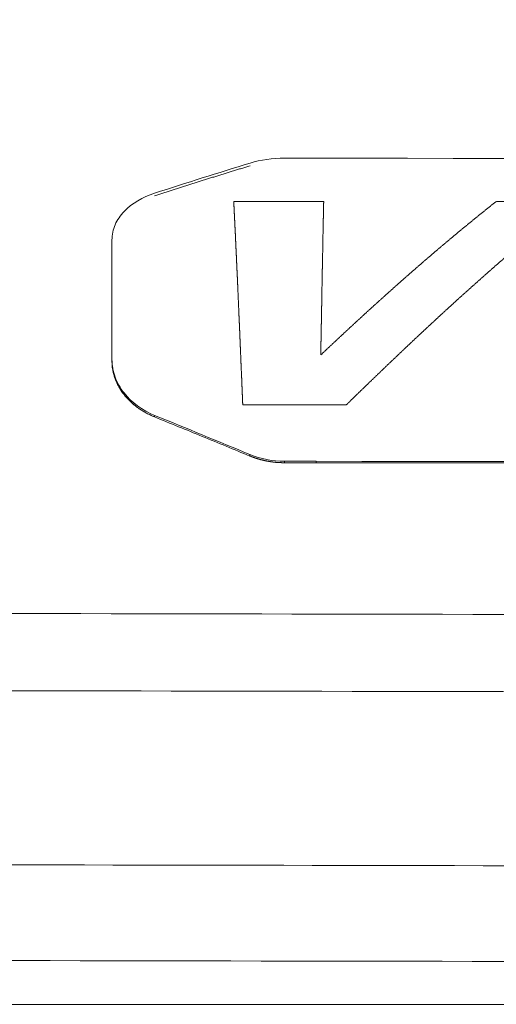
# Model space of a CAD drawing. Header units: millimetres. Extents: x 0 to 594, y 0 to 420.
# Tile 39 of 1056: x 231.14 to 237.32, y 51.02 to 63.78. Entities that reach past the tile are written whole.
import ezdxf

# ---------------------------------------------------------------- set-up
doc = ezdxf.new("R2010")
doc.units = ezdxf.units.MM
doc.layers.add('1', color=7, linetype='Continuous', true_color=0xffffff)
doc.styles.add('Arial', font='txt')
doc.dimstyles.get("Standard").update_dxf_attribs({"dimtxt": 0.18, "dimasz": 0.18, "dimexe": 0.18, "dimexo": 0.0625, "dimgap": 0.09, "dimtad": 0, "dimtih": 1, "dimtoh": 1, "dimdec": 4, "dimzin": 0, "dimdsep": 46, "dimtxsty": 'Standard', "dimcen": 0.09, "dimadec": 0, "dimazin": 0, "dimtfac": 1, "dimtdec": 4, "dimtofl": 0, "dimtmove": 0, "dimatfit": 3, "dimfxl": 0, "dimtolj": 1, "dimtzin": 0, "dimarcsym": 0})

# ---------------------------------------------------------------- blocks, each defined once
blk = doc.blocks.new('_U10')
at = {"layer": '1', "color": 18, "lineweight": 18}
for p, q in [((89.386, 156.501), (71.766, 156.501)), ((73.766, 156.501), (73.766, 109.121)), ((276.553, 129.196), (71.766, 129.196))]:
    blk.add_line(p, q, dxfattribs=at)
at = {"layer": '1', "color": 18}
for points in [[(73.766, 156.501), (74.704, 153.001), (72.828, 153.001)], [(73.766, 129.196), (72.828, 132.696), (74.704, 132.696)]]:
    blk.add_solid(points, dxfattribs=at)
at = {"layer": '1', "color": 18, "linetype": 'Continuous', "lineweight": 13, "char_height": 3.5, "attachment_point": 7, "rotation": 90, "line_spacing_factor": 1.047437, "style": 'Arial'}
for s, insert in [('\\fArial|b0|i0;\\W1.0000;0.55', (76.745, 98.612)), ('\\fArial|b0|i0;\\W1.0000;FWD TIE DOWN', (76.745, 58.614))]:
    blk.add_mtext(s, dxfattribs=dict(at, insert=insert))
blk = doc.blocks.new('_U14')
at = {"layer": '1', "color": 18, "lineweight": 18}
for p, q in [((118.661, 179.077), (58.826, 179.077)), ((60.826, 179.077), (60.826, 110.152)), ((276.553, 129.196), (58.826, 129.196))]:
    blk.add_line(p, q, dxfattribs=at)
at = {"layer": '1', "color": 18}
for points in [[(60.826, 179.077), (61.764, 175.577), (59.889, 175.577)], [(60.826, 129.196), (59.889, 132.696), (61.764, 132.696)]]:
    blk.add_solid(points, dxfattribs=at)
at = {"layer": '1', "color": 18, "linetype": 'Continuous', "lineweight": 13, "char_height": 3.5, "attachment_point": 7, "rotation": 90, "line_spacing_factor": 1.047437, "style": 'Arial'}
for s, insert in [('\\fArial|b0|i0;\\W1.0000;1.00', (63.805, 99.643)), ('\\fArial|b0|i0;\\W1.0000;BOW DEFLATED', (63.805, 58.279))]:
    blk.add_mtext(s, dxfattribs=dict(at, insert=insert))

msp = doc.modelspace()

# ---------------------------------------------------------------- linework, layer by layer
at = {"layer": '1', "color": 8, "linetype": 'Continuous', "lineweight": 18}
msp.add_line((140.448, 51.022), (294.808, 51.022), dxfattribs=at)
at = {"layer": '1', "color": 155, "linetype": 'Continuous', "lineweight": 18}
for points, degree in [([(232.892, 61.532), (233.303, 61.666), (233.715, 61.796), (234.128, 61.922)], 3), ([(234.128, 61.922), (234.269, 61.965), (234.422, 61.986), (234.575, 61.986)], 3), ([(234.575, 61.986), (234.712, 61.986), (234.85, 61.986), (234.987, 61.985)], 3), ([(234.987, 61.985), (247.598, 61.977), (260.21, 61.97), (272.822, 61.962)], 3), ([(232.339, 60.896), (232.339, 60.926)], 1), ([(232.339, 59.376), (232.339, 59.918), (232.339, 60.437), (232.339, 60.926)], 3), ([(234.127, 58.146), (233.715, 58.316), (233.303, 58.486), (232.891, 58.654)], 3), ([(234.575, 58.058), (234.421, 58.058), (234.268, 58.088), (234.127, 58.146)], 3), ([(234.987, 58.058), (234.849, 58.058), (234.712, 58.058), (234.575, 58.058)], 3), ([(272.822, 58.037), (260.21, 58.044), (247.598, 58.051), (234.987, 58.058)], 3), ([(234.987, 58.04), (234.849, 58.04), (234.712, 58.04), (234.575, 58.04)], 3)]:
    msp.add_open_spline(points, degree=degree, dxfattribs=at)
at = {"layer": '1', "color": 155, "linetype": 'Continuous', "lineweight": 13}
for points, knots in [([(232.892, 61.499), (232.901, 61.502), (232.918, 61.508), (232.945, 61.517), (232.972, 61.525), (232.999, 61.534), (233.026, 61.542), (233.053, 61.551), (233.079, 61.56), (233.106, 61.568), (233.133, 61.577), (233.16, 61.585), (233.187, 61.594), (233.214, 61.603), (233.241, 61.611), (233.267, 61.62), (233.294, 61.628), (233.321, 61.637), (233.348, 61.645), (233.375, 61.654), (233.402, 61.662), (233.429, 61.671), (233.455, 61.679), (233.482, 61.688), (233.509, 61.696), (233.536, 61.704), (233.563, 61.713), (233.59, 61.721), (233.617, 61.73), (233.644, 61.738), (233.67, 61.746), (233.697, 61.755), (233.724, 61.763), (233.751, 61.771), (233.778, 61.78), (233.805, 61.788), (233.832, 61.796), (233.859, 61.805), (233.885, 61.813), (233.912, 61.821), (233.939, 61.83), (233.966, 61.838), (233.993, 61.846), (234.02, 61.854), (234.047, 61.863), (234.074, 61.871), (234.101, 61.879), (234.119, 61.884), (234.128, 61.887)], [0, 0, 0, 0, 0.021739, 0.043478, 0.065217, 0.086957, 0.108696, 0.130435, 0.152174, 0.173913, 0.195652, 0.217391, 0.23913, 0.26087, 0.282609, 0.304348, 0.326087, 0.347826, 0.369565, 0.391304, 0.413044, 0.434783, 0.456522, 0.478261, 0.5, 0.521739, 0.543478, 0.565218, 0.586957, 0.608696, 0.630435, 0.652174, 0.673913, 0.695652, 0.717391, 0.739131, 0.76087, 0.782609, 0.804348, 0.826087, 0.847826, 0.869565, 0.891304, 0.913043, 0.934783, 0.956522, 0.978261, 1, 1, 1, 1]), ([(233.917, 61.426), (233.917, 61.423), (233.917, 61.417), (233.918, 61.408), (233.918, 61.398), (233.919, 61.389), (233.919, 61.379), (233.92, 61.37), (233.92, 61.36), (233.921, 61.351), (233.921, 61.341), (233.922, 61.332), (233.922, 61.322), (233.923, 61.313), (233.923, 61.303), (233.923, 61.294), (233.924, 61.284), (233.924, 61.275), (233.925, 61.265), (233.925, 61.255), (233.926, 61.246), (233.926, 61.236), (233.927, 61.227), (233.927, 61.217), (233.928, 61.207), (233.928, 61.198), (233.929, 61.188), (233.929, 61.178), (233.93, 61.169), (233.93, 61.159), (233.931, 61.15), (233.931, 61.14), (233.931, 61.13), (233.932, 61.12), (233.932, 61.111), (233.933, 61.101), (233.933, 61.091), (233.934, 61.082), (233.934, 61.072), (233.935, 61.062), (233.935, 61.052), (233.936, 61.043), (233.936, 61.033), (233.937, 61.023), (233.937, 61.013), (233.938, 61.004), (233.938, 60.994), (233.939, 60.984), (233.939, 60.974), (233.939, 60.964), (233.94, 60.955), (233.94, 60.945), (233.941, 60.935), (233.941, 60.925), (233.942, 60.915), (233.942, 60.905), (233.943, 60.895), (233.943, 60.886), (233.944, 60.876), (233.944, 60.866), (233.945, 60.856), (233.945, 60.846), (233.945, 60.836), (233.946, 60.826), (233.946, 60.816), (233.947, 60.806), (233.947, 60.796), (233.948, 60.786), (233.948, 60.776), (233.949, 60.766), (233.949, 60.756), (233.95, 60.746), (233.95, 60.736), (233.951, 60.726), (233.951, 60.716), (233.952, 60.706), (233.952, 60.696), (233.952, 60.686), (233.953, 60.676), (233.953, 60.666), (233.954, 60.656), (233.954, 60.646), (233.955, 60.636), (233.955, 60.626), (233.956, 60.616), (233.956, 60.606), (233.957, 60.596), (233.957, 60.586), (233.958, 60.575), (233.958, 60.565), (233.958, 60.555), (233.959, 60.545), (233.959, 60.535), (233.96, 60.525), (233.96, 60.515), (233.961, 60.504), (233.961, 60.494), (233.962, 60.484), (233.962, 60.474), (233.963, 60.464), (233.963, 60.453), (233.964, 60.443), (233.964, 60.433), (233.964, 60.423), (233.965, 60.413), (233.965, 60.402), (233.966, 60.392), (233.966, 60.382), (233.967, 60.371), (233.967, 60.361), (233.968, 60.351), (233.968, 60.341), (233.969, 60.33), (233.969, 60.32), (233.969, 60.31), (233.97, 60.299), (233.97, 60.289), (233.971, 60.279), (233.971, 60.268), (233.972, 60.258), (233.972, 60.248), (233.973, 60.237), (233.973, 60.227), (233.974, 60.217), (233.974, 60.206), (233.975, 60.196), (233.975, 60.185), (233.975, 60.175), (233.976, 60.165), (233.976, 60.154), (233.977, 60.144), (233.977, 60.133), (233.978, 60.123), (233.978, 60.113), (233.979, 60.102), (233.979, 60.092), (233.98, 60.081), (233.98, 60.071), (233.98, 60.06), (233.981, 60.05), (233.981, 60.039), (233.982, 60.029), (233.982, 60.018), (233.983, 60.008), (233.983, 59.997), (233.984, 59.987), (233.984, 59.976), (233.985, 59.966), (233.985, 59.955), (233.985, 59.944), (233.986, 59.934), (233.986, 59.923), (233.987, 59.913), (233.987, 59.902), (233.988, 59.892), (233.988, 59.881), (233.989, 59.87), (233.989, 59.86), (233.99, 59.849), (233.99, 59.839), (233.99, 59.828), (233.991, 59.817), (233.991, 59.807), (233.992, 59.796), (233.992, 59.785), (233.993, 59.775), (233.993, 59.764), (233.994, 59.753), (233.994, 59.743), (233.995, 59.732), (233.995, 59.721), (233.995, 59.711), (233.996, 59.7), (233.996, 59.689), (233.997, 59.678), (233.997, 59.668), (233.998, 59.657), (233.998, 59.646), (233.999, 59.635), (233.999, 59.625), (234, 59.614), (234, 59.603), (234, 59.592), (234.001, 59.582), (234.001, 59.571), (234.002, 59.56), (234.002, 59.549), (234.003, 59.538), (234.003, 59.528), (234.004, 59.517), (234.004, 59.506), (234.005, 59.495), (234.005, 59.484), (234.005, 59.473), (234.006, 59.463), (234.006, 59.452), (234.007, 59.441), (234.007, 59.43), (234.008, 59.419), (234.008, 59.408), (234.009, 59.397), (234.009, 59.386), (234.01, 59.376), (234.01, 59.365), (234.01, 59.354), (234.011, 59.343), (234.011, 59.332), (234.012, 59.321), (234.012, 59.31), (234.013, 59.299), (234.013, 59.288), (234.014, 59.277), (234.014, 59.266), (234.015, 59.255), (234.015, 59.244), (234.015, 59.233), (234.016, 59.222), (234.016, 59.211), (234.017, 59.2), (234.017, 59.189), (234.018, 59.178), (234.018, 59.167), (234.019, 59.156), (234.019, 59.145), (234.02, 59.134), (234.02, 59.123), (234.021, 59.112), (234.021, 59.101), (234.021, 59.09), (234.022, 59.079), (234.022, 59.068), (234.023, 59.057), (234.023, 59.046), (234.024, 59.035), (234.024, 59.024), (234.025, 59.012), (234.025, 59.001), (234.026, 58.99), (234.026, 58.979), (234.026, 58.968), (234.027, 58.957), (234.027, 58.946), (234.028, 58.935), (234.028, 58.923), (234.029, 58.912), (234.029, 58.901), (234.03, 58.89), (234.03, 58.879), (234.031, 58.868), (234.031, 58.856), (234.031, 58.845), (234.032, 58.834), (234.032, 58.823), (234.033, 58.812), (234.033, 58.801), (234.034, 58.793), (234.034, 58.789)], [0, 0, 0, 0, 0.003937, 0.007874, 0.011811, 0.015748, 0.019685, 0.023622, 0.027559, 0.031496, 0.035433, 0.03937, 0.043307, 0.047244, 0.051181, 0.055118, 0.059055, 0.062992, 0.066929, 0.070865, 0.074802, 0.078739, 0.082676, 0.086613, 0.09055, 0.094487, 0.098424, 0.102361, 0.106298, 0.110235, 0.114172, 0.118109, 0.122045, 0.125982, 0.129919, 0.133856, 0.137793, 0.14173, 0.145667, 0.149604, 0.153541, 0.157478, 0.161415, 0.165351, 0.169288, 0.173225, 0.177162, 0.181099, 0.185036, 0.188973, 0.19291, 0.196847, 0.200783, 0.20472, 0.208657, 0.212594, 0.216531, 0.220468, 0.224405, 0.228342, 0.232279, 0.236215, 0.240152, 0.244089, 0.248026, 0.251963, 0.2559, 0.259837, 0.263774, 0.26771, 0.271647, 0.275584, 0.279521, 0.283458, 0.287395, 0.291332, 0.295269, 0.299206, 0.303143, 0.307079, 0.311016, 0.314953, 0.31889, 0.322827, 0.326764, 0.330701, 0.334638, 0.338575, 0.342512, 0.346448, 0.350385, 0.354322, 0.358259, 0.362196, 0.366133, 0.37007, 0.374007, 0.377944, 0.381881, 0.385818, 0.389755, 0.393692, 0.397628, 0.401565, 0.405502, 0.409439, 0.413376, 0.417313, 0.42125, 0.425187, 0.429124, 0.433061, 0.436998, 0.440935, 0.444872, 0.448809, 0.452746, 0.456683, 0.46062, 0.464557, 0.468494, 0.472431, 0.476368, 0.480305, 0.484242, 0.488179, 0.492116, 0.496053, 0.49999, 0.503927, 0.507864, 0.511801, 0.515738, 0.519675, 0.523612, 0.527549, 0.531486, 0.535423, 0.53936, 0.543297, 0.547234, 0.551171, 0.555108, 0.559045, 0.562982, 0.566919, 0.570856, 0.574793, 0.57873, 0.582667, 0.586604, 0.590541, 0.594478, 0.598415, 0.602352, 0.60629, 0.610227, 0.614164, 0.618101, 0.622038, 0.625975, 0.629912, 0.633849, 0.637786, 0.641723, 0.64566, 0.649597, 0.653535, 0.657472, 0.661409, 0.665346, 0.669283, 0.67322, 0.677157, 0.681094, 0.685031, 0.688968, 0.692906, 0.696843, 0.70078, 0.704717, 0.708654, 0.712591, 0.716528, 0.720465, 0.724403, 0.72834, 0.732277, 0.736214, 0.740151, 0.744088, 0.748025, 0.751962, 0.7559, 0.759837, 0.763774, 0.767711, 0.771648, 0.775585, 0.779522, 0.783459, 0.787397, 0.791334, 0.795271, 0.799208, 0.803145, 0.807082, 0.811019, 0.814957, 0.818894, 0.822831, 0.826768, 0.830705, 0.834642, 0.838579, 0.842517, 0.846454, 0.850391, 0.854328, 0.858265, 0.862202, 0.866139, 0.870076, 0.874014, 0.877951, 0.881888, 0.885825, 0.889762, 0.893699, 0.897636, 0.901573, 0.90551, 0.909448, 0.913385, 0.917322, 0.921259, 0.925196, 0.929133, 0.93307, 0.937007, 0.940944, 0.944881, 0.948818, 0.952756, 0.956693, 0.96063, 0.964567, 0.968504, 0.972441, 0.976378, 0.980315, 0.984252, 0.988189, 0.992126, 0.996063, 1, 1, 1, 1]), ([(235.045, 59.437), (235.045, 59.44), (235.045, 59.447), (235.046, 59.458), (235.046, 59.468), (235.046, 59.479), (235.046, 59.49), (235.046, 59.5), (235.047, 59.511), (235.047, 59.521), (235.047, 59.532), (235.047, 59.543), (235.047, 59.553), (235.047, 59.564), (235.048, 59.574), (235.048, 59.585), (235.048, 59.595), (235.048, 59.606), (235.048, 59.616), (235.049, 59.627), (235.049, 59.637), (235.049, 59.648), (235.049, 59.658), (235.049, 59.669), (235.05, 59.679), (235.05, 59.69), (235.05, 59.7), (235.05, 59.711), (235.05, 59.721), (235.05, 59.731), (235.051, 59.742), (235.051, 59.752), (235.051, 59.763), (235.051, 59.773), (235.051, 59.784), (235.052, 59.794), (235.052, 59.804), (235.052, 59.815), (235.052, 59.825), (235.052, 59.836), (235.053, 59.846), (235.053, 59.856), (235.053, 59.867), (235.053, 59.877), (235.053, 59.887), (235.053, 59.898), (235.054, 59.908), (235.054, 59.918), (235.054, 59.929), (235.054, 59.939), (235.054, 59.949), (235.055, 59.96), (235.055, 59.97), (235.055, 59.98), (235.055, 59.991), (235.055, 60.001), (235.056, 60.011), (235.056, 60.021), (235.056, 60.032), (235.056, 60.042), (235.056, 60.052), (235.056, 60.062), (235.057, 60.073), (235.057, 60.083), (235.057, 60.093), (235.057, 60.103), (235.057, 60.114), (235.058, 60.124), (235.058, 60.134), (235.058, 60.144), (235.058, 60.154), (235.058, 60.164), (235.059, 60.175), (235.059, 60.185), (235.059, 60.195), (235.059, 60.205), (235.059, 60.215), (235.059, 60.225), (235.06, 60.235), (235.06, 60.246), (235.06, 60.256), (235.06, 60.266), (235.06, 60.276), (235.061, 60.286), (235.061, 60.296), (235.061, 60.306), (235.061, 60.316), (235.061, 60.326), (235.062, 60.336), (235.062, 60.346), (235.062, 60.356), (235.062, 60.366), (235.062, 60.377), (235.062, 60.387), (235.063, 60.397), (235.063, 60.407), (235.063, 60.417), (235.063, 60.427), (235.063, 60.437), (235.064, 60.447), (235.064, 60.457), (235.064, 60.466), (235.064, 60.476), (235.064, 60.486), (235.065, 60.496), (235.065, 60.506), (235.065, 60.516), (235.065, 60.526), (235.065, 60.536), (235.065, 60.546), (235.066, 60.556), (235.066, 60.566), (235.066, 60.576), (235.066, 60.586), (235.066, 60.595), (235.067, 60.605), (235.067, 60.615), (235.067, 60.625), (235.067, 60.635), (235.067, 60.645), (235.068, 60.655), (235.068, 60.664), (235.068, 60.674), (235.068, 60.684), (235.068, 60.694), (235.068, 60.704), (235.069, 60.713), (235.069, 60.723), (235.069, 60.733), (235.069, 60.743), (235.069, 60.752), (235.07, 60.762), (235.07, 60.772), (235.07, 60.782), (235.07, 60.791), (235.07, 60.801), (235.071, 60.811), (235.071, 60.821), (235.071, 60.83), (235.071, 60.84), (235.071, 60.85), (235.071, 60.859), (235.072, 60.869), (235.072, 60.879), (235.072, 60.888), (235.072, 60.898), (235.072, 60.908), (235.073, 60.917), (235.073, 60.927), (235.073, 60.936), (235.073, 60.946), (235.073, 60.956), (235.074, 60.965), (235.074, 60.975), (235.074, 60.984), (235.074, 60.994), (235.074, 61.004), (235.075, 61.013), (235.075, 61.023), (235.075, 61.032), (235.075, 61.042), (235.075, 61.051), (235.075, 61.061), (235.076, 61.07), (235.076, 61.08), (235.076, 61.089), (235.076, 61.099), (235.076, 61.108), (235.077, 61.118), (235.077, 61.127), (235.077, 61.137), (235.077, 61.146), (235.077, 61.156), (235.078, 61.165), (235.078, 61.174), (235.078, 61.184), (235.078, 61.193), (235.078, 61.203), (235.079, 61.212), (235.079, 61.221), (235.079, 61.231), (235.079, 61.24), (235.079, 61.25), (235.079, 61.259), (235.08, 61.268), (235.08, 61.278), (235.08, 61.287), (235.08, 61.296), (235.08, 61.306), (235.081, 61.315), (235.081, 61.324), (235.081, 61.333), (235.081, 61.343), (235.081, 61.352), (235.082, 61.361), (235.082, 61.371), (235.082, 61.38), (235.082, 61.389), (235.082, 61.398), (235.083, 61.408), (235.083, 61.417), (235.083, 61.423), (235.083, 61.426)], [0, 0, 0, 0, 0.005, 0.01, 0.015, 0.02, 0.025, 0.03, 0.035, 0.04, 0.045, 0.05, 0.055, 0.06, 0.065, 0.07, 0.075, 0.08, 0.085, 0.09, 0.095001, 0.100001, 0.105001, 0.110001, 0.115001, 0.120001, 0.125001, 0.130001, 0.135001, 0.140001, 0.145001, 0.150001, 0.155001, 0.160001, 0.165001, 0.170001, 0.175001, 0.180001, 0.185002, 0.190002, 0.195002, 0.200002, 0.205002, 0.210002, 0.215002, 0.220002, 0.225002, 0.230002, 0.235002, 0.240002, 0.245002, 0.250002, 0.255002, 0.260002, 0.265003, 0.270003, 0.275003, 0.280003, 0.285003, 0.290003, 0.295003, 0.300003, 0.305003, 0.310003, 0.315003, 0.320003, 0.325003, 0.330003, 0.335003, 0.340003, 0.345003, 0.350003, 0.355003, 0.360004, 0.365004, 0.370004, 0.375004, 0.380004, 0.385004, 0.390004, 0.395004, 0.400004, 0.405004, 0.410004, 0.415004, 0.420004, 0.425004, 0.430004, 0.435004, 0.440004, 0.445004, 0.450004, 0.455004, 0.460004, 0.465004, 0.470004, 0.475004, 0.480004, 0.485004, 0.490004, 0.495004, 0.500004, 0.505004, 0.510004, 0.515004, 0.520004, 0.525004, 0.530004, 0.535004, 0.540004, 0.545004, 0.550004, 0.555004, 0.560004, 0.565004, 0.570004, 0.575004, 0.580004, 0.585004, 0.590004, 0.595004, 0.600004, 0.605004, 0.610004, 0.615004, 0.620003, 0.625003, 0.630003, 0.635003, 0.640003, 0.645003, 0.650003, 0.655003, 0.660003, 0.665003, 0.670003, 0.675003, 0.680003, 0.685003, 0.690003, 0.695003, 0.700003, 0.705003, 0.710003, 0.715003, 0.720002, 0.725002, 0.730002, 0.735002, 0.740002, 0.745002, 0.750002, 0.755002, 0.760002, 0.765002, 0.770002, 0.775002, 0.780002, 0.785002, 0.790002, 0.795002, 0.800002, 0.805001, 0.810001, 0.815001, 0.820001, 0.825001, 0.830001, 0.835001, 0.840001, 0.845001, 0.850001, 0.855001, 0.860001, 0.865001, 0.870001, 0.875001, 0.880001, 0.885001, 0.890001, 0.895001, 0.9, 0.905, 0.91, 0.915, 0.92, 0.925, 0.93, 0.935, 0.94, 0.945, 0.95, 0.955, 0.96, 0.965, 0.97, 0.975, 0.98, 0.985, 0.99, 0.995, 1, 1, 1, 1]), ([(237.321, 61.425), (237.317, 61.422), (237.309, 61.416), (237.297, 61.407), (237.286, 61.398), (237.274, 61.389), (237.263, 61.38), (237.251, 61.371), (237.24, 61.361), (237.228, 61.352), (237.217, 61.343), (237.205, 61.334), (237.194, 61.325), (237.182, 61.315), (237.171, 61.306), (237.159, 61.297), (237.148, 61.288), (237.136, 61.279), (237.125, 61.269), (237.113, 61.26), (237.102, 61.251), (237.09, 61.242), (237.079, 61.232), (237.067, 61.223), (237.056, 61.214), (237.044, 61.204), (237.033, 61.195), (237.021, 61.186), (237.01, 61.176), (236.998, 61.167), (236.987, 61.158), (236.975, 61.148), (236.964, 61.139), (236.953, 61.13), (236.941, 61.12), (236.93, 61.111), (236.918, 61.101), (236.907, 61.092), (236.895, 61.082), (236.884, 61.073), (236.872, 61.064), (236.861, 61.054), (236.849, 61.045), (236.838, 61.035), (236.827, 61.026), (236.815, 61.016), (236.804, 61.007), (236.792, 60.997), (236.781, 60.988), (236.769, 60.978), (236.758, 60.969), (236.747, 60.959), (236.735, 60.95), (236.724, 60.94), (236.712, 60.93), (236.701, 60.921), (236.689, 60.911), (236.678, 60.902), (236.667, 60.892), (236.655, 60.882), (236.644, 60.873), (236.632, 60.863), (236.621, 60.853), (236.609, 60.844), (236.598, 60.834), (236.587, 60.825), (236.575, 60.815), (236.564, 60.805), (236.552, 60.795), (236.541, 60.786), (236.53, 60.776), (236.518, 60.766), (236.507, 60.757), (236.495, 60.747), (236.484, 60.737), (236.473, 60.727), (236.461, 60.718), (236.45, 60.708), (236.439, 60.698), (236.427, 60.688), (236.416, 60.678), (236.404, 60.669), (236.393, 60.659), (236.382, 60.649), (236.37, 60.639), (236.359, 60.629), (236.347, 60.619), (236.336, 60.61), (236.325, 60.6), (236.313, 60.59), (236.302, 60.58), (236.291, 60.57), (236.279, 60.56), (236.268, 60.55), (236.257, 60.54), (236.245, 60.531), (236.234, 60.521), (236.222, 60.511), (236.211, 60.501), (236.2, 60.491), (236.188, 60.481), (236.177, 60.471), (236.166, 60.461), (236.154, 60.451), (236.143, 60.441), (236.132, 60.431), (236.12, 60.421), (236.109, 60.411), (236.098, 60.401), (236.086, 60.391), (236.075, 60.381), (236.064, 60.371), (236.052, 60.361), (236.041, 60.351), (236.029, 60.34), (236.018, 60.33), (236.007, 60.32), (235.995, 60.31), (235.984, 60.3), (235.973, 60.29), (235.961, 60.28), (235.95, 60.27), (235.939, 60.26), (235.927, 60.249), (235.916, 60.239), (235.905, 60.229), (235.893, 60.219), (235.882, 60.209), (235.871, 60.199), (235.859, 60.188), (235.848, 60.178), (235.837, 60.168), (235.826, 60.158), (235.814, 60.148), (235.803, 60.137), (235.792, 60.127), (235.78, 60.117), (235.769, 60.107), (235.758, 60.096), (235.746, 60.086), (235.735, 60.076), (235.724, 60.066), (235.712, 60.055), (235.701, 60.045), (235.69, 60.035), (235.678, 60.024), (235.667, 60.014), (235.656, 60.004), (235.644, 59.994), (235.633, 59.983), (235.622, 59.973), (235.61, 59.963), (235.599, 59.952), (235.588, 59.942), (235.577, 59.931), (235.565, 59.921), (235.554, 59.911), (235.543, 59.9), (235.531, 59.89), (235.52, 59.879), (235.509, 59.869), (235.497, 59.859), (235.486, 59.848), (235.475, 59.838), (235.463, 59.827), (235.452, 59.817), (235.441, 59.806), (235.43, 59.796), (235.418, 59.786), (235.407, 59.775), (235.396, 59.765), (235.384, 59.754), (235.373, 59.744), (235.362, 59.733), (235.35, 59.723), (235.339, 59.712), (235.328, 59.702), (235.316, 59.691), (235.305, 59.681), (235.294, 59.67), (235.283, 59.659), (235.271, 59.649), (235.26, 59.638), (235.249, 59.628), (235.237, 59.617), (235.226, 59.607), (235.215, 59.596), (235.203, 59.586), (235.192, 59.575), (235.181, 59.564), (235.17, 59.554), (235.158, 59.543), (235.147, 59.532), (235.136, 59.522), (235.124, 59.511), (235.113, 59.501), (235.102, 59.49), (235.09, 59.479), (235.079, 59.469), (235.068, 59.458), (235.057, 59.447), (235.049, 59.44), (235.045, 59.437)], [0, 0, 0, 0, 0.005, 0.01, 0.015, 0.02, 0.025, 0.03, 0.035, 0.04, 0.045, 0.05, 0.055, 0.06, 0.064999, 0.069999, 0.074999, 0.079999, 0.084999, 0.089999, 0.094999, 0.099999, 0.104999, 0.109999, 0.114998, 0.119998, 0.124998, 0.129998, 0.134998, 0.139998, 0.144998, 0.149998, 0.154997, 0.159997, 0.164997, 0.169997, 0.174997, 0.179997, 0.184997, 0.189997, 0.194996, 0.199996, 0.204996, 0.209996, 0.214996, 0.219996, 0.224996, 0.229996, 0.234995, 0.239995, 0.244995, 0.249995, 0.254995, 0.259995, 0.264995, 0.269995, 0.274994, 0.279994, 0.284994, 0.289994, 0.294994, 0.299994, 0.304994, 0.309994, 0.314994, 0.319994, 0.324993, 0.329993, 0.334993, 0.339993, 0.344993, 0.349993, 0.354993, 0.359993, 0.364993, 0.369993, 0.374993, 0.379993, 0.384993, 0.389993, 0.394993, 0.399992, 0.404992, 0.409992, 0.414992, 0.419992, 0.424992, 0.429992, 0.434992, 0.439992, 0.444992, 0.449992, 0.454992, 0.459992, 0.464992, 0.469992, 0.474992, 0.479992, 0.484992, 0.489992, 0.494992, 0.499992, 0.504992, 0.509992, 0.514992, 0.519992, 0.524992, 0.529992, 0.534993, 0.539993, 0.544993, 0.549993, 0.554993, 0.559993, 0.564993, 0.569993, 0.574993, 0.579993, 0.584993, 0.589993, 0.594993, 0.599993, 0.604993, 0.609993, 0.614994, 0.619994, 0.624994, 0.629994, 0.634994, 0.639994, 0.644994, 0.649994, 0.654994, 0.659994, 0.664994, 0.669995, 0.674995, 0.679995, 0.684995, 0.689995, 0.694995, 0.699995, 0.704995, 0.709995, 0.714996, 0.719996, 0.724996, 0.729996, 0.734996, 0.739996, 0.744996, 0.749996, 0.754996, 0.759997, 0.764997, 0.769997, 0.774997, 0.779997, 0.784997, 0.789997, 0.794997, 0.799997, 0.804998, 0.809998, 0.814998, 0.819998, 0.824998, 0.829998, 0.834998, 0.839998, 0.844998, 0.849998, 0.854999, 0.859999, 0.864999, 0.869999, 0.874999, 0.879999, 0.884999, 0.889999, 0.894999, 0.899999, 0.904999, 0.909999, 0.914999, 0.92, 0.925, 0.93, 0.935, 0.94, 0.945, 0.95, 0.955, 0.96, 0.965, 0.97, 0.975, 0.98, 0.985, 0.99, 0.995, 1, 1, 1, 1]), ([(235.375, 58.789), (235.378, 58.792), (235.386, 58.799), (235.397, 58.81), (235.408, 58.821), (235.419, 58.831), (235.43, 58.842), (235.44, 58.853), (235.451, 58.863), (235.462, 58.874), (235.473, 58.885), (235.484, 58.895), (235.495, 58.906), (235.506, 58.917), (235.517, 58.927), (235.528, 58.938), (235.539, 58.949), (235.55, 58.959), (235.561, 58.97), (235.572, 58.98), (235.583, 58.991), (235.594, 59.002), (235.605, 59.012), (235.616, 59.023), (235.627, 59.033), (235.638, 59.044), (235.649, 59.055), (235.66, 59.065), (235.67, 59.076), (235.681, 59.086), (235.692, 59.097), (235.703, 59.107), (235.714, 59.118), (235.725, 59.129), (235.736, 59.139), (235.747, 59.15), (235.758, 59.16), (235.769, 59.171), (235.78, 59.181), (235.791, 59.192), (235.802, 59.202), (235.813, 59.213), (235.824, 59.223), (235.835, 59.234), (235.846, 59.244), (235.856, 59.255), (235.867, 59.265), (235.878, 59.276), (235.889, 59.286), (235.9, 59.297), (235.911, 59.307), (235.922, 59.318), (235.933, 59.328), (235.944, 59.339), (235.955, 59.349), (235.966, 59.359), (235.977, 59.37), (235.988, 59.38), (235.999, 59.391), (236.01, 59.401), (236.021, 59.411), (236.031, 59.422), (236.042, 59.432), (236.053, 59.443), (236.064, 59.453), (236.075, 59.463), (236.086, 59.474), (236.097, 59.484), (236.108, 59.495), (236.119, 59.505), (236.13, 59.515), (236.141, 59.526), (236.152, 59.536), (236.163, 59.546), (236.174, 59.557), (236.185, 59.567), (236.196, 59.577), (236.206, 59.587), (236.217, 59.598), (236.228, 59.608), (236.239, 59.618), (236.25, 59.629), (236.261, 59.639), (236.272, 59.649), (236.283, 59.659), (236.294, 59.67), (236.305, 59.68), (236.316, 59.69), (236.327, 59.7), (236.338, 59.711), (236.349, 59.721), (236.36, 59.731), (236.371, 59.741), (236.381, 59.752), (236.392, 59.762), (236.403, 59.772), (236.414, 59.782), (236.425, 59.792), (236.436, 59.803), (236.447, 59.813), (236.458, 59.823), (236.469, 59.833), (236.48, 59.843), (236.491, 59.853), (236.502, 59.863), (236.513, 59.874), (236.524, 59.884), (236.535, 59.894), (236.546, 59.904), (236.557, 59.914), (236.567, 59.924), (236.578, 59.934), (236.589, 59.944), (236.6, 59.954), (236.611, 59.965), (236.622, 59.975), (236.633, 59.985), (236.644, 59.995), (236.655, 60.005), (236.666, 60.015), (236.677, 60.025), (236.688, 60.035), (236.699, 60.045), (236.71, 60.055), (236.721, 60.065), (236.732, 60.075), (236.743, 60.085), (236.754, 60.095), (236.765, 60.105), (236.776, 60.115), (236.786, 60.125), (236.797, 60.135), (236.808, 60.145), (236.819, 60.155), (236.83, 60.165), (236.841, 60.175), (236.852, 60.184), (236.863, 60.194), (236.874, 60.204), (236.885, 60.214), (236.896, 60.224), (236.907, 60.234), (236.918, 60.244), (236.929, 60.254), (236.94, 60.264), (236.951, 60.273), (236.962, 60.283), (236.973, 60.293), (236.984, 60.303), (236.995, 60.313), (237.006, 60.323), (237.017, 60.332), (237.028, 60.342), (237.039, 60.352), (237.05, 60.362), (237.061, 60.372), (237.072, 60.381), (237.083, 60.391), (237.094, 60.401), (237.105, 60.411), (237.116, 60.42), (237.127, 60.43), (237.138, 60.44), (237.149, 60.45), (237.159, 60.459), (237.17, 60.469), (237.181, 60.479), (237.192, 60.488), (237.203, 60.498), (237.214, 60.508), (237.225, 60.517), (237.236, 60.527), (237.247, 60.537), (237.258, 60.546), (237.269, 60.556), (237.28, 60.566), (237.291, 60.575), (237.302, 60.585), (237.313, 60.595), (237.324, 60.604), (237.335, 60.614), (237.346, 60.623), (237.357, 60.633), (237.368, 60.643), (237.379, 60.652), (237.391, 60.662), (237.402, 60.671), (237.413, 60.681), (237.424, 60.69), (237.435, 60.7), (237.446, 60.709), (237.457, 60.719), (237.468, 60.728), (237.479, 60.738), (237.49, 60.747), (237.501, 60.757), (237.512, 60.766), (237.523, 60.776), (237.534, 60.785), (237.545, 60.795), (237.556, 60.804), (237.563, 60.81), (237.567, 60.813)], [0, 0, 0, 0, 0.005, 0.01, 0.015, 0.02, 0.025, 0.03, 0.035, 0.04, 0.045, 0.05, 0.055, 0.06, 0.065, 0.07, 0.075, 0.08, 0.085, 0.09, 0.095, 0.1, 0.105, 0.11, 0.115, 0.12, 0.125, 0.13, 0.135, 0.14, 0.145, 0.15, 0.155, 0.16, 0.165, 0.17, 0.175, 0.18, 0.185, 0.19, 0.195, 0.2, 0.205, 0.21, 0.215, 0.22, 0.225, 0.23, 0.235, 0.24, 0.245, 0.25, 0.255, 0.26, 0.265, 0.27, 0.275, 0.28, 0.285, 0.29, 0.295, 0.3, 0.305, 0.31, 0.315, 0.32, 0.325, 0.33, 0.335, 0.34, 0.345, 0.35, 0.355, 0.36, 0.365, 0.37, 0.375, 0.38, 0.385, 0.39, 0.395, 0.4, 0.405, 0.41, 0.415, 0.42, 0.425, 0.43, 0.435, 0.44, 0.445001, 0.450001, 0.455001, 0.460001, 0.465001, 0.470001, 0.475001, 0.480001, 0.485001, 0.490001, 0.495001, 0.500001, 0.505001, 0.510001, 0.515001, 0.520001, 0.525001, 0.530001, 0.535001, 0.540001, 0.545001, 0.550001, 0.555001, 0.560001, 0.565001, 0.570001, 0.575001, 0.580001, 0.585001, 0.590001, 0.595001, 0.600001, 0.605001, 0.610001, 0.615001, 0.620001, 0.625001, 0.630001, 0.635001, 0.640001, 0.645001, 0.650001, 0.655001, 0.660001, 0.665001, 0.670001, 0.675001, 0.680001, 0.685001, 0.690001, 0.695001, 0.700001, 0.705001, 0.710001, 0.715001, 0.720001, 0.725001, 0.730001, 0.735001, 0.740001, 0.745001, 0.750001, 0.755001, 0.760001, 0.765001, 0.770001, 0.775001, 0.780001, 0.785001, 0.790001, 0.795001, 0.800001, 0.805001, 0.810001, 0.815001, 0.820001, 0.825001, 0.830001, 0.835001, 0.840001, 0.845001, 0.850001, 0.855001, 0.860001, 0.865, 0.87, 0.875, 0.88, 0.885, 0.89, 0.895, 0.9, 0.905, 0.91, 0.915, 0.92, 0.925, 0.93, 0.935, 0.94, 0.945, 0.95, 0.955, 0.96, 0.965, 0.97, 0.975, 0.98, 0.985, 0.99, 0.995, 1, 1, 1, 1]), ([(232.891, 58.633), (232.852, 58.649), (232.814, 58.667), (232.741, 58.708), (232.705, 58.73), (232.605, 58.803), (232.545, 58.86), (232.47, 58.954), (232.448, 58.987), (232.409, 59.056), (232.393, 59.091), (232.366, 59.164), (232.356, 59.201), (232.342, 59.276), (232.339, 59.314), (232.339, 59.352)], [0, 0, 0, 0, 0.125, 0.125, 0.25, 0.25, 0.5, 0.5, 0.625, 0.625, 0.75, 0.75, 0.875, 0.875, 1, 1, 1, 1]), ([(234.575, 58.04), (234.573, 58.04), (234.571, 58.04), (234.567, 58.04), (234.563, 58.04), (234.559, 58.04), (234.555, 58.04), (234.551, 58.04), (234.548, 58.04), (234.544, 58.04), (234.54, 58.04), (234.536, 58.041), (234.532, 58.041), (234.528, 58.041), (234.524, 58.041), (234.521, 58.041), (234.517, 58.041), (234.513, 58.041), (234.509, 58.042), (234.505, 58.042), (234.501, 58.042), (234.497, 58.042), (234.493, 58.043), (234.49, 58.043), (234.486, 58.043), (234.482, 58.043), (234.478, 58.044), (234.474, 58.044), (234.47, 58.044), (234.467, 58.045), (234.463, 58.045), (234.459, 58.045), (234.455, 58.046), (234.451, 58.046), (234.447, 58.047), (234.443, 58.047), (234.44, 58.047), (234.436, 58.048), (234.432, 58.048), (234.428, 58.049), (234.424, 58.049), (234.42, 58.05), (234.417, 58.05), (234.413, 58.051), (234.409, 58.051), (234.405, 58.052), (234.401, 58.052), (234.397, 58.053), (234.394, 58.054), (234.39, 58.054), (234.386, 58.055), (234.382, 58.055), (234.378, 58.056), (234.375, 58.057), (234.371, 58.057), (234.367, 58.058), (234.363, 58.059), (234.359, 58.059), (234.356, 58.06), (234.352, 58.061), (234.348, 58.061), (234.344, 58.062), (234.34, 58.063), (234.337, 58.064), (234.333, 58.064), (234.329, 58.065), (234.325, 58.066), (234.322, 58.067), (234.318, 58.068), (234.314, 58.068), (234.31, 58.069), (234.307, 58.07), (234.303, 58.071), (234.299, 58.072), (234.295, 58.073), (234.292, 58.074), (234.288, 58.075), (234.284, 58.076), (234.28, 58.076), (234.277, 58.077), (234.273, 58.078), (234.269, 58.079), (234.265, 58.08), (234.262, 58.081), (234.258, 58.082), (234.254, 58.083), (234.251, 58.084), (234.247, 58.086), (234.243, 58.087), (234.24, 58.088), (234.236, 58.089), (234.232, 58.09), (234.228, 58.091), (234.225, 58.092), (234.221, 58.093), (234.217, 58.094), (234.214, 58.095), (234.21, 58.097), (234.206, 58.098), (234.203, 58.099), (234.199, 58.1), (234.196, 58.101), (234.192, 58.103), (234.188, 58.104), (234.185, 58.105), (234.181, 58.106), (234.177, 58.108), (234.174, 58.109), (234.17, 58.11), (234.167, 58.112), (234.163, 58.113), (234.159, 58.114), (234.156, 58.116), (234.152, 58.117), (234.149, 58.118), (234.145, 58.12), (234.142, 58.121), (234.138, 58.123), (234.135, 58.124), (234.131, 58.125), (234.129, 58.126), (234.127, 58.127)], [0, 0, 0, 0, 0.008403, 0.016806, 0.02521, 0.033614, 0.042017, 0.050421, 0.058825, 0.06723, 0.075634, 0.084039, 0.092443, 0.100848, 0.109253, 0.117658, 0.126063, 0.134468, 0.142873, 0.151278, 0.159684, 0.168089, 0.176494, 0.1849, 0.193306, 0.201711, 0.210117, 0.218523, 0.226928, 0.235334, 0.24374, 0.252146, 0.260551, 0.268957, 0.277363, 0.285769, 0.294174, 0.30258, 0.310986, 0.319391, 0.327797, 0.336203, 0.344608, 0.353014, 0.361419, 0.369824, 0.37823, 0.386635, 0.39504, 0.403445, 0.41185, 0.420255, 0.42866, 0.437065, 0.445469, 0.453874, 0.462278, 0.470683, 0.479087, 0.487491, 0.495895, 0.504299, 0.512703, 0.521107, 0.52951, 0.537914, 0.546317, 0.55472, 0.563124, 0.571527, 0.579929, 0.588332, 0.596735, 0.605137, 0.61354, 0.621942, 0.630344, 0.638746, 0.647148, 0.65555, 0.663952, 0.672354, 0.680755, 0.689157, 0.697558, 0.705959, 0.714361, 0.722762, 0.731163, 0.739564, 0.747965, 0.756366, 0.764766, 0.773167, 0.781568, 0.789968, 0.798369, 0.80677, 0.81517, 0.823571, 0.831971, 0.840372, 0.848773, 0.857173, 0.865574, 0.873975, 0.882376, 0.890776, 0.899177, 0.907578, 0.91598, 0.924381, 0.932782, 0.941184, 0.949586, 0.957987, 0.96639, 0.974792, 0.983194, 0.991597, 1, 1, 1, 1]), ([(272.822, 58.018), (271.639, 58.019), (269.274, 58.02), (265.727, 58.022), (262.18, 58.024), (258.239, 58.026), (253.904, 58.029), (248.386, 58.032), (243.263, 58.035), (238.534, 58.038), (236.169, 58.039), (234.987, 58.04)], [0, 0, 0, 0, 0.09375, 0.187502, 0.281252, 0.375, 0.5, 0.625, 0.8125, 0.90625, 1, 1, 1, 1])]:
    msp.add_open_spline(points, degree=3, knots=knots, dxfattribs=at)
at = {"layer": '1', "color": 155, "linetype": 'Continuous', "lineweight": 18}
for points, knots in [([(232.339, 60.926), (232.339, 60.994), (232.353, 61.061), (232.407, 61.186), (232.447, 61.245), (232.597, 61.402), (232.737, 61.482), (232.892, 61.532)], [0, 0, 0, 0, 0.25, 0.25, 0.5, 0.5, 1, 1, 1, 1]), ([(232.339, 59.352), (232.339, 59.401), (232.339, 59.499), (232.339, 59.644), (232.339, 59.788), (232.339, 59.931), (232.339, 60.073), (232.339, 60.214), (232.339, 60.353), (232.339, 60.491), (232.339, 60.627), (232.339, 60.763), (232.339, 60.852), (232.339, 60.896)], [0, 0, 0, 0, 0.090909, 0.181819, 0.272729, 0.363638, 0.454548, 0.545457, 0.636365, 0.727274, 0.818183, 0.909091, 1, 1, 1, 1]), ([(232.891, 58.654), (232.735, 58.718), (232.594, 58.819), (232.445, 59.008), (232.406, 59.078), (232.353, 59.223), (232.339, 59.3), (232.339, 59.376)], [0, 0, 0, 0, 0.5, 0.5, 0.75, 0.75, 1, 1, 1, 1]), ([(232.891, 58.633), (232.876, 58.64), (232.845, 58.653), (232.799, 58.675), (232.755, 58.7), (232.712, 58.726), (232.671, 58.754), (232.632, 58.784), (232.595, 58.816), (232.559, 58.85), (232.526, 58.886), (232.495, 58.923), (232.466, 58.961), (232.44, 59.001), (232.417, 59.042), (232.396, 59.084), (232.375, 59.137), (232.356, 59.201), (232.341, 59.276), (232.34, 59.327), (232.339, 59.352)], [0, 0, 0, 0, 0.050037, 0.100066, 0.150082, 0.200089, 0.250093, 0.300105, 0.350114, 0.400109, 0.450089, 0.50006, 0.550033, 0.600008, 0.649982, 0.699961, 0.749956, 0.833323, 0.916702, 1, 1, 1, 1]), ([(234.127, 58.127), (234.024, 58.169), (233.818, 58.254), (233.509, 58.381), (233.2, 58.507), (232.994, 58.591), (232.891, 58.633)], [0, 0, 0, 0, 0.25, 0.5, 0.75, 1, 1, 1, 1]), ([(234.575, 58.04), (234.558, 58.04), (234.524, 58.041), (234.472, 58.044), (234.422, 58.049), (234.371, 58.057), (234.321, 58.067), (234.272, 58.078), (234.223, 58.092), (234.174, 58.108), (234.143, 58.121), (234.127, 58.127)], [0, 0, 0, 0, 0.111121, 0.222259, 0.333402, 0.444537, 0.555656, 0.666754, 0.777835, 0.88891, 1, 1, 1, 1]), ([(272.822, 58.018), (268.092, 58.021), (260.21, 58.025), (249.963, 58.031), (242.081, 58.035), (237.351, 58.038), (234.987, 58.04)], [0, 0, 0, 0, 0.375, 0.625, 0.8125, 1, 1, 1, 1]), ([(282.015, 56.001), (275.177, 56.007), (274.136, 56.009), (272.051, 56.012), (268.405, 56.019), (261.111, 56.032), (246.523, 56.058), (229.852, 56.088), (215.265, 56.114), (206.929, 56.129), (200.677, 56.14), (194.426, 56.151), (186.095, 56.173), (179.85, 56.206), (175.687, 56.242)], [0, 0, 0, 0, 0.015625, 0.03125, 0.0625, 0.125, 0.25, 0.5, 0.625, 0.6875, 0.75, 0.8125, 0.875, 1, 1, 1, 1]), ([(282.432, 55), (275.175, 55.006), (274.134, 55.009), (272.049, 55.011), (268.403, 55.019), (261.109, 55.031), (246.521, 55.058), (229.85, 55.087), (215.263, 55.114), (206.927, 55.128), (200.675, 55.14), (194.424, 55.151), (186.091, 55.172), (179.843, 55.206), (175.678, 55.241)], [0, 0, 0, 0, 0.015625, 0.03125, 0.0625, 0.125, 0.25, 0.5, 0.625, 0.6875, 0.75, 0.8125, 0.875, 1, 1, 1, 1]), ([(175.657, 52.986), (176.477, 52.979), (178.034, 52.966), (180.247, 52.951), (182.214, 52.94), (183.957, 52.931), (185.468, 52.924), (186.789, 52.918), (188.649, 52.911), (191.168, 52.903), (197.182, 52.889), (209.074, 52.87), (227.759, 52.835), (243.125, 52.808), (252.125, 52.792), (253.812, 52.789), (255.47, 52.786), (257.05, 52.783), (258.5, 52.78), (259.808, 52.778), (261.021, 52.776), (262.253, 52.774), (263.609, 52.771), (265.155, 52.769), (266.893, 52.766), (268.822, 52.762), (270.942, 52.758), (272.52, 52.755), (273.493, 52.754), (273.798, 52.753), (274.122, 52.753), (274.44, 52.752), (274.795, 52.752), (275.156, 52.751), (275.581, 52.751), (276.062, 52.75), (276.654, 52.749), (277.374, 52.749), (278.237, 52.748), (279.259, 52.747), (280.457, 52.746), (281.847, 52.745), (282.84, 52.744), (283.371, 52.743)], [0, 0, 0, 0, 0.022827, 0.043373, 0.061637, 0.07762, 0.091918, 0.103714, 0.114416, 0.143722, 0.173852, 0.281929, 0.47493, 0.694249, 0.709914, 0.72558, 0.741242, 0.756103, 0.769566, 0.781629, 0.792547, 0.803355, 0.815938, 0.830296, 0.846429, 0.864337, 0.884019, 0.905475, 0.908282, 0.911116, 0.913978, 0.917314, 0.919966, 0.923864, 0.927381, 0.931794, 0.937246, 0.94388, 0.951842, 0.961282, 0.972352, 0.985206, 1, 1, 1, 1]), ([(283.887, 51.503), (275.169, 51.51), (274.127, 51.513), (272.043, 51.515), (268.396, 51.523), (261.102, 51.535), (246.515, 51.562), (229.844, 51.591), (215.256, 51.618), (206.921, 51.633), (200.669, 51.644), (194.416, 51.655), (186.077, 51.677), (179.819, 51.71), (175.648, 51.746)], [0, 0, 0, 0, 0.015625, 0.03125, 0.0625, 0.125, 0.25, 0.5, 0.625, 0.6875, 0.75, 0.8125, 0.875, 1, 1, 1, 1])]:
    msp.add_open_spline(points, degree=3, knots=knots, dxfattribs=at)
at = {"layer": '1', "color": 155, "linetype": 'Continuous', "lineweight": 13}
for points, degree in [([(235.083, 61.426), (234.694, 61.426), (234.306, 61.426), (233.917, 61.426)], 3), ([(238.618, 61.425), (238.185, 61.425), (237.753, 61.425), (237.321, 61.425)], 3), ([(232.339, 59.352), (232.339, 59.376)], 1), ([(234.034, 58.789), (234.481, 58.789), (234.928, 58.789), (235.375, 58.789)], 3), ([(232.891, 58.633), (232.891, 58.654)], 1), ([(234.127, 58.127), (234.127, 58.146)], 1), ([(234.575, 58.04), (234.575, 58.058)], 1), ([(234.987, 58.04), (234.987, 58.058)], 1), ([(234.987, 58.04), (234.849, 58.04), (234.712, 58.04), (234.575, 58.04)], 3)]:
    msp.add_open_spline(points, degree=degree, dxfattribs=at)

# ---------------------------------------------------------------- dimensions: what is measured, and where the dimension line sits
at = {"layer": '1', "color": 18, "linetype": 'Continuous', "lineweight": 13}
for base, p2, text, picture, middle in [((60.826, 179.077), (118.661, 179.077), '\\fArial|b0|i0;\\C18;{\\H1.00x;\\fArial|b0|i0;BOW DEFLATED\\fArial|b0|i0;}\\C18; <> ', '_U14', (60.826, 83.387)), ((73.766, 156.501), (93.386, 156.501), '\\fArial|b0|i0;\\C18;{\\H1.00x;\\fArial|b0|i0;FWD TIE DOWN\\fArial|b0|i0;}\\C18; <> ', '_U10', (73.766, 83.039))]:
    dim = msp.add_linear_dim(base=base, p1=(276.553, 129.196), p2=p2, angle=90, text=text, dimstyle='Standard', override={"dimtxt": 3.5, "dimasz": 3.5, "dimexe": 2, "dimexo": 0, "dimgap": 1.5, "dimtih": 0, "dimtoh": 0, "dimdec": 2, "dimlfac": 0.02, "dimdsep": 46, "dimlunit": 2, "dimtxsty": 'Arial', "dimsah": 1, "dimse1": 0, "dimse2": 0, "dimsd1": 0, "dimsd2": 0, "dimclrd": 18, "dimclre": 18, "dimclrt": 18, "dimtol": 0, "dimtm": -0.1, "dimtfac": 1, "dimtdec": 2, "dimtofl": 1, "dimtmove": 0, "dimlwd": 18, "dimlwe": 18}, dxfattribs=at)
    dim.commit()
    dim.dimension.update_dxf_attribs({"geometry": picture, "text_midpoint": middle, "dimtype": 160})

doc.saveas('drawing.dxf')
